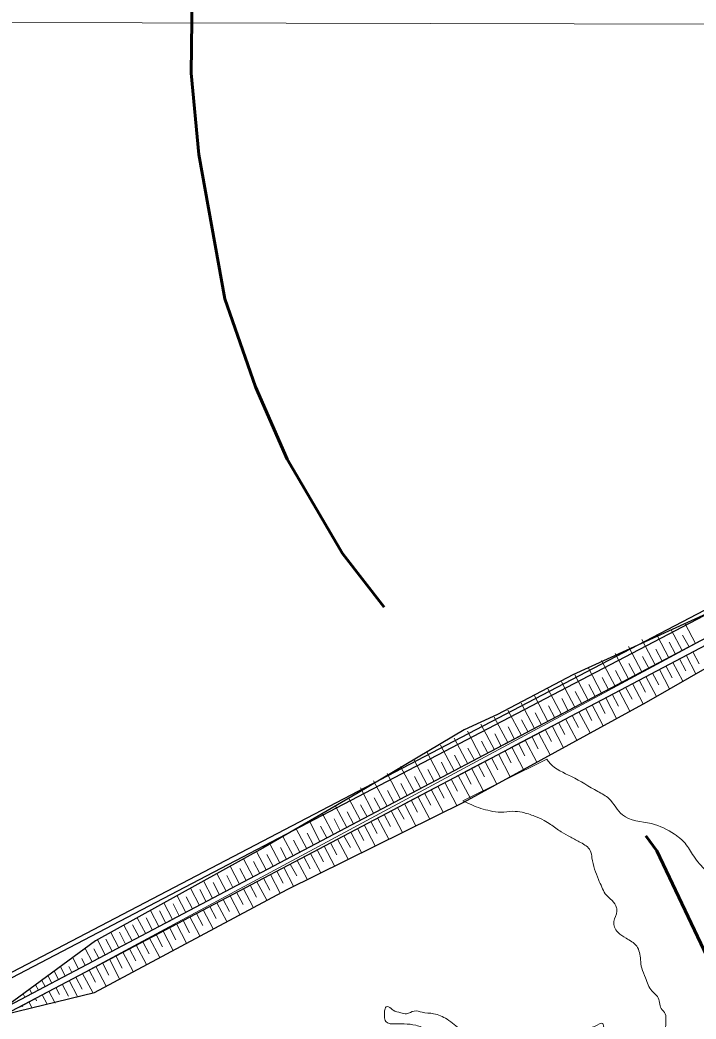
# Model space of a CAD drawing. Extents: x 553962 to 842807, y 8883888 to 9032388.
# Drawn here: x 798755.3 to 799034.9, y 9019482.8 to 9019896 of the extents above; entities that cross this region are included whole.
import ezdxf

# ---------------------------------------------------------------- set-up
doc = ezdxf.new("R2010")
doc.units = 0
doc.header["$LTSCALE"] = 160
doc.linetypes.add('LONG_DASH_SHORT_DASH', pattern=[9.9, 6, -1.2, 1.5, -1.2])
doc.layers.add('60', color=7, linetype='Continuous', lineweight=13)

msp = doc.modelspace()

# ---------------------------------------------------------------- linework, layer by layer
at = {"layer": '60'}
for p, q in [((798590.1, 9019895.2), (799204.2, 9019894)), ((799161, 9019706), (798755.3, 9019487.7)), ((799029.2, 9019635.2), (799024.7, 9019643.7)), ((799034.8, 9019638.1), (799030.4, 9019646.3)), ((799018.1, 9019629.3), (799012.6, 9019639.8)), ((799023.7, 9019632.2), (799019, 9019641.1)), ((799032.1, 9019636.7), (799029.4, 9019641.6)), ((799038.9, 9019640.3), (799033.4, 9019637.4)), ((799012.6, 9019626.4), (799007, 9019636.9)), ((799021, 9019630.8), (799018.3, 9019635.8)), ((799026.5, 9019633.7), (799023.9, 9019638.7)), ((799033.4, 9019637.4), (799027.8, 9019634.4)), ((799032.2, 9019634), (799037.8, 9019636.9)), ((799007, 9019623.5), (799001.5, 9019634)), ((799015.4, 9019627.9), (799012.8, 9019632.8)), ((799022.3, 9019631.5), (799016.8, 9019628.6)), ((799027.8, 9019634.4), (799022.3, 9019631.5)), ((799026.7, 9019631.1), (799032.2, 9019634)), ((799028.1, 9019631.8), (799030.7, 9019626.8)), ((799030.9, 9019633.3), (799034.9, 9019625.6)), ((799033.6, 9019634.7), (799036.2, 9019629.7)), ((798995.9, 9019617.6), (798990.4, 9019628.2)), ((799001.5, 9019620.5), (798995.9, 9019631.1)), ((799009.8, 9019625), (799007.2, 9019629.9)), ((799016.8, 9019628.6), (799011.2, 9019625.7)), ((799015.6, 9019625.2), (799021.2, 9019628.2)), ((799019.8, 9019627.4), (799024, 9019619.3)), ((799021.2, 9019628.2), (799026.7, 9019631.1)), ((799022.5, 9019628.9), (799025.1, 9019623.9)), ((799025.3, 9019630.3), (799029.5, 9019622.5)), ((798990.4, 9019614.7), (798984.8, 9019625.2)), ((798998.8, 9019619.1), (798996.1, 9019624.1)), ((799004.3, 9019622), (799001.7, 9019627)), ((799011.2, 9019625.7), (799005.7, 9019622.7)), ((799010.1, 9019622.3), (799015.6, 9019625.2)), ((799011.4, 9019623), (799014, 9019618)), ((799014.2, 9019624.5), (799018.6, 9019616.2)), ((799017, 9019625.9), (799019.6, 9019621)), ((798979.3, 9019608.8), (798973.7, 9019619.4)), ((798984.8, 9019611.8), (798979.3, 9019622.3)), ((798993.2, 9019616.2), (798990.6, 9019621.2)), ((799000.1, 9019619.8), (798994.6, 9019616.9)), ((798999, 9019616.4), (799004.5, 9019619.4)), ((799005.7, 9019622.7), (799000.1, 9019619.8)), ((799004.5, 9019619.4), (799010.1, 9019622.3)), ((799005.8, 9019620.1), (799008.5, 9019615.1)), ((799008.7, 9019621.6), (799013.1, 9019613.1)), ((798973.7, 9019605.9), (798968.2, 9019616.5)), ((798982.1, 9019610.3), (798979.5, 9019615.3)), ((798987.7, 9019613.2), (798985, 9019618.2)), ((798994.6, 9019616.9), (798989, 9019614)), ((798993.4, 9019613.5), (798999, 9019616.4)), ((798997.6, 9019615.7), (799002.1, 9019607.1)), ((799000.3, 9019617.2), (799002.9, 9019612.2)), ((799003.1, 9019618.6), (799007.6, 9019610.1)), ((798962.7, 9019600.1), (798957.1, 9019610.6)), ((798968.2, 9019603), (798962.6, 9019613.5)), ((798976.6, 9019607.4), (798973.9, 9019612.4)), ((798983.5, 9019611), (798977.9, 9019608.1)), ((798982.3, 9019607.7), (798987.9, 9019610.6)), ((798989, 9019614), (798983.5, 9019611)), ((798987.9, 9019610.6), (798993.4, 9019613.5)), ((798989.2, 9019611.3), (798991.8, 9019606.3)), ((798992, 9019612.8), (798996.6, 9019604.1)), ((798994.8, 9019614.2), (798997.4, 9019609.2)), ((798957.1, 9019597.1), (798951.5, 9019607.7)), ((798965.5, 9019601.5), (798962.8, 9019606.5)), ((798971, 9019604.5), (798968.4, 9019609.5)), ((798977.9, 9019608.1), (798972.4, 9019605.2)), ((798976.8, 9019604.7), (798982.3, 9019607.7)), ((798980.9, 9019606.9), (798985.6, 9019598.1)), ((798983.7, 9019608.4), (798986.3, 9019603.4)), ((798986.5, 9019609.9), (798991.1, 9019601.1)), ((798951.6, 9019594.2), (798946, 9019604.7)), ((798959.9, 9019598.6), (798957.3, 9019603.6)), ((798972.4, 9019605.2), (798966.8, 9019602.2)), ((798971.2, 9019601.8), (798976.8, 9019604.7)), ((798972.6, 9019602.5), (798975.2, 9019597.6)), ((798975.4, 9019604), (798980.1, 9019595)), ((798978.1, 9019605.5), (798980.7, 9019600.5)), ((798940.5, 9019588.3), (798934.9, 9019598.9)), ((798946, 9019591.3), (798940.4, 9019601.8)), ((798954.4, 9019595.7), (798951.7, 9019600.7)), ((798961.3, 9019599.3), (798955.7, 9019596.4)), ((798960.1, 9019596), (798965.7, 9019598.9)), ((798966.8, 9019602.2), (798961.3, 9019599.3)), ((798964.3, 9019598.2), (798969.1, 9019589)), ((798965.7, 9019598.9), (798971.2, 9019601.8)), ((798967, 9019599.6), (798969.6, 9019594.6)), ((798969.8, 9019601.1), (798974.6, 9019592)), ((798934.9, 9019585.4), (798929.3, 9019596)), ((798943.3, 9019589.8), (798940.6, 9019594.8)), ((798948.8, 9019592.8), (798946.2, 9019597.7)), ((798955.7, 9019596.4), (798950.2, 9019593.5)), ((798954.6, 9019593), (798960.1, 9019596)), ((798958.7, 9019595.2), (798963.6, 9019586)), ((798961.5, 9019596.7), (798964.1, 9019591.7)), ((798923.8, 9019579.6), (798918.2, 9019590.1)), ((798929.3, 9019582.5), (798923.8, 9019593)), ((798937.7, 9019586.9), (798935.1, 9019591.9)), ((798973.2, 9019590.3), (798938.5, 9019573.1)), ((798973.2, 9019590.3), (798938.5, 9019573.1)), ((798944.6, 9019590.6), (798939.1, 9019587.6)), ((798943.5, 9019587.2), (798949, 9019590.1)), ((798950.2, 9019593.5), (798944.6, 9019590.6)), ((798949, 9019590.1), (798954.6, 9019593)), ((798950.4, 9019590.8), (798953, 9019585.8)), ((798953.2, 9019592.3), (798958.1, 9019583)), ((798955.9, 9019593.8), (798958.5, 9019588.8)), ((798918.3, 9019576.7), (798912.7, 9019587.2)), ((798926.6, 9019581.1), (798924, 9019586)), ((798932.2, 9019584), (798929.6, 9019589)), ((798939.1, 9019587.6), (798933.5, 9019584.7)), ((798937.9, 9019584.3), (798943.5, 9019587.2)), ((798942.1, 9019586.5), (798947.1, 9019577)), ((798944.8, 9019587.9), (798947.4, 9019582.9)), ((798947.6, 9019589.4), (798952.6, 9019580)), ((798912.7, 9019573.7), (798907.2, 9019584.3)), ((798921.1, 9019578.1), (798918.5, 9019583.1)), ((798928, 9019581.8), (798922.4, 9019578.8)), ((798933.5, 9019584.7), (798928, 9019581.8)), ((798932.4, 9019581.3), (798937.9, 9019584.3)), ((798933.7, 9019582), (798936.3, 9019577.1)), ((798936.5, 9019583.5), (798941.6, 9019574)), ((798939.3, 9019585), (798941.9, 9019580)), ((798901.6, 9019567.9), (798896.1, 9019578.4)), ((798907.2, 9019570.8), (798901.6, 9019581.3)), ((798915.5, 9019575.2), (798912.9, 9019580.2)), ((798922.4, 9019578.8), (798916.9, 9019575.9)), ((798921.3, 9019575.5), (798926.8, 9019578.4)), ((798925.4, 9019577.7), (798930.4, 9019568.3)), ((798926.8, 9019578.4), (798932.4, 9019581.3)), ((798928.2, 9019579.1), (798930.8, 9019574.1)), ((798931, 9019580.6), (798936, 9019571.1)), ((798896.1, 9019564.9), (798891.3, 9019574)), ((798904.4, 9019569.4), (798901.8, 9019574.3)), ((798910, 9019572.3), (798907.3, 9019577.3)), ((798916.9, 9019575.9), (798911.3, 9019573)), ((798915.7, 9019572.6), (798921.3, 9019575.5)), ((798919.9, 9019574.8), (798924.8, 9019565.5)), ((798922.6, 9019576.2), (798925.2, 9019571.2)), ((798890.5, 9019562), (798885.8, 9019570.8)), ((798898.9, 9019566.4), (798896.2, 9019571.4)), ((798905.8, 9019570.1), (798900.2, 9019567.1)), ((798904.6, 9019566.7), (798910.2, 9019569.6)), ((798911.3, 9019573), (798905.8, 9019570.1)), ((798910.2, 9019569.6), (798915.7, 9019572.6)), ((798911.5, 9019570.3), (798914.2, 9019565.4)), ((798914.3, 9019571.8), (798919.1, 9019562.7)), ((798917.1, 9019573.3), (798919.7, 9019568.3)), ((798885, 9019559.1), (798880.4, 9019567.7)), ((798887.8, 9019560.6), (798885.2, 9019565.6)), ((798893.3, 9019563.5), (798890.7, 9019568.5)), ((798900.2, 9019567.1), (798894.7, 9019564.2)), ((798899.1, 9019563.8), (798904.6, 9019566.7)), ((798903.2, 9019566), (798907.9, 9019557.2)), ((798906, 9019567.4), (798908.6, 9019562.4)), ((798908.8, 9019568.9), (798913.5, 9019560)), ((798873.9, 9019553.2), (798869.5, 9019561.5)), ((798879.4, 9019556.2), (798875, 9019564.6)), ((798882.2, 9019557.7), (798879.6, 9019562.6)), ((798889.1, 9019561.3), (798883.6, 9019558.4)), ((798894.7, 9019564.2), (798889.1, 9019561.3)), ((798893.5, 9019560.8), (798899.1, 9019563.8)), ((798894.9, 9019561.6), (798897.5, 9019556.6)), ((798897.7, 9019563.1), (798902.2, 9019554.4)), ((798900.4, 9019564.5), (798903.1, 9019559.5)), ((798868.3, 9019550.3), (798864.1, 9019558.3)), ((798876.7, 9019554.7), (798874.1, 9019559.7)), ((798883.6, 9019558.4), (798878, 9019555.4)), ((798882.4, 9019555), (798888, 9019557.9)), ((798886.6, 9019557.2), (798891, 9019548.9)), ((798888, 9019557.9), (798893.5, 9019560.8)), ((798889.3, 9019558.6), (798892, 9019553.7)), ((798892.2, 9019560.1), (798896.6, 9019551.7)), ((798862.8, 9019547.4), (798858.7, 9019555.2)), ((798865.6, 9019548.9), (798863, 9019553.8)), ((798871.1, 9019551.8), (798868.5, 9019556.8)), ((798878, 9019555.4), (798872.5, 9019552.5)), ((798876.9, 9019552.1), (798882.4, 9019555)), ((798878.2, 9019552.8), (798880.9, 9019547.8)), ((798881.1, 9019554.3), (798885.4, 9019546.1)), ((798883.8, 9019555.7), (798886.4, 9019550.7)), ((798851.7, 9019541.5), (798847.7, 9019549.1)), ((798857.2, 9019544.5), (798853.2, 9019552.1)), ((798860, 9019546), (798857.4, 9019550.9)), ((798866.9, 9019549.6), (798861.4, 9019546.7)), ((798865.8, 9019546.2), (798871.3, 9019549.2)), ((798872.5, 9019552.5), (798866.9, 9019549.6)), ((798871.3, 9019549.2), (798876.9, 9019552.1)), ((798872.7, 9019549.9), (798875.3, 9019544.9)), ((798875.5, 9019551.3), (798879.7, 9019543.3)), ((798846.1, 9019538.6), (798842.2, 9019546)), ((798848.9, 9019540.1), (798846.3, 9019545.1)), ((798854.5, 9019543), (798851.9, 9019548)), ((798861.4, 9019546.7), (798855.8, 9019543.7)), ((798860.2, 9019543.3), (798865.8, 9019546.2)), ((798864.4, 9019545.5), (798868.5, 9019537.8)), ((798867.1, 9019546.9), (798869.8, 9019542)), ((798870, 9019548.4), (798874.1, 9019540.6)), ((798840.6, 9019535.7), (798836.7, 9019543)), ((798843.4, 9019537.2), (798840.8, 9019542.2)), ((798850.3, 9019540.8), (798844.7, 9019537.9)), ((798849.1, 9019537.4), (798854.7, 9019540.4)), ((798855.8, 9019543.7), (798850.3, 9019540.8)), ((798854.7, 9019540.4), (798860.2, 9019543.3)), ((798856, 9019541.1), (798858.7, 9019536.1)), ((798858.9, 9019542.6), (798862.9, 9019534.9)), ((798861.6, 9019544), (798864.2, 9019539)), ((798829.5, 9019529.8), (798825.8, 9019536.9)), ((798832.3, 9019531.3), (798829.7, 9019536.3)), ((798835, 9019532.8), (798831.2, 9019539.9)), ((798837.8, 9019534.2), (798835.2, 9019539.2)), ((798844.7, 9019537.9), (798839.2, 9019535)), ((798843.6, 9019534.5), (798849.1, 9019537.4)), ((798847.8, 9019536.7), (798851.8, 9019529)), ((798850.5, 9019538.2), (798853.1, 9019533.2)), ((798853.3, 9019539.6), (798857.4, 9019532)), ((798823.9, 9019526.9), (798820.3, 9019533.8)), ((798826.7, 9019528.4), (798824.1, 9019533.4)), ((798839.2, 9019535), (798833.6, 9019532)), ((798838.1, 9019531.6), (798843.6, 9019534.5)), ((798839.4, 9019532.3), (798842, 9019527.3)), ((798842.2, 9019533.8), (798846.3, 9019526)), ((798844.9, 9019535.2), (798847.6, 9019530.2)), ((798818.4, 9019524), (798814.8, 9019530.8)), ((798821.2, 9019525.5), (798818.6, 9019530.4)), ((798828.1, 9019529.1), (798822.5, 9019526.2)), ((798827, 9019525.7), (798832.5, 9019528.7)), ((798833.6, 9019532), (798828.1, 9019529.1)), ((798832.5, 9019528.7), (798838, 9019531.6)), ((798833.8, 9019529.4), (798836.5, 9019524.4)), ((798836.7, 9019530.9), (798840.8, 9019523.1)), ((798807.3, 9019518.1), (798803.8, 9019524.7)), ((798810.1, 9019519.6), (798807.5, 9019524.6)), ((798812.8, 9019521.1), (798809.3, 9019527.7)), ((798815.7, 9019522.5), (798813, 9019527.5)), ((798822.5, 9019526.2), (798817, 9019523.2)), ((798821.4, 9019522.8), (798827, 9019525.7)), ((798825.6, 9019525), (798829.7, 9019517.2)), ((798828.3, 9019526.5), (798830.9, 9019521.5)), ((798831.1, 9019527.9), (798835.2, 9019520.1)), ((798801.7, 9019515.2), (798798.3, 9019521.6)), ((798804.6, 9019516.7), (798801.9, 9019521.7)), ((798811.4, 9019520.3), (798805.9, 9019517.4)), ((798810.3, 9019517), (798815.8, 9019519.9)), ((798817, 9019523.2), (798811.4, 9019520.3)), ((798815.8, 9019519.9), (798821.4, 9019522.8)), ((798817.2, 9019520.6), (798819.8, 9019515.6)), ((798820, 9019522.1), (798824.2, 9019514.2)), ((798822.8, 9019523.5), (798825.4, 9019518.5)), ((798793.5, 9019510.8), (798790.8, 9019515.8)), ((798796.2, 9019512.3), (798792.9, 9019518.6)), ((798799, 9019513.8), (798796.4, 9019518.7)), ((798805.9, 9019517.4), (798800.3, 9019514.5)), ((798804.8, 9019514), (798810.3, 9019517)), ((798808.9, 9019516.2), (798813.1, 9019508.3)), ((798811.7, 9019517.7), (798814.3, 9019512.7)), ((798814.5, 9019519.2), (798818.6, 9019511.2)), ((798785.1, 9019506.4), (798782.2, 9019511.9)), ((798787.9, 9019507.9), (798785.8, 9019511.8)), ((798790.6, 9019509.3), (798787.4, 9019515.5)), ((798794.8, 9019511.5), (798789.2, 9019508.6)), ((798800.3, 9019514.5), (798794.8, 9019511.6)), ((798799.2, 9019511.1), (798804.8, 9019514)), ((798800.6, 9019511.8), (798803.2, 9019506.8)), ((798803.4, 9019513.3), (798807.6, 9019505.3)), ((798806.1, 9019514.7), (798808.7, 9019509.8)), ((798779.5, 9019503.5), (798777.1, 9019508.1)), ((798782.3, 9019505), (798780.9, 9019507.8)), ((798789.2, 9019508.6), (798783.7, 9019505.7)), ((798788.1, 9019505.3), (798793.7, 9019508.2)), ((798792.3, 9019507.5), (798796.5, 9019499.4)), ((798793.7, 9019508.2), (798799.2, 9019511.1)), ((798795, 9019508.9), (798797.6, 9019503.9)), ((798797.8, 9019510.4), (798802.1, 9019502.4)), ((798774, 9019500.6), (798772, 9019504.4)), ((798776.8, 9019502.1), (798775.5, 9019504.5)), ((798783.7, 9019505.7), (798778.2, 9019502.8)), ((798782.6, 9019502.3), (798788.1, 9019505.3)), ((798786.7, 9019504.5), (798791, 9019496.4)), ((798789.5, 9019506), (798792.1, 9019501)), ((798768.4, 9019497.7), (798766.9, 9019500.6)), ((798772.6, 9019499.8), (798767.1, 9019496.9)), ((798771.3, 9019499.1), (798769.5, 9019502.6)), ((798771.5, 9019496.5), (798777, 9019499.4)), ((798778.2, 9019502.8), (798772.6, 9019499.8)), ((798777, 9019499.4), (798782.6, 9019502.3)), ((798778.4, 9019500.1), (798781, 9019495.1)), ((798781.2, 9019501.6), (798785.4, 9019493.7)), ((798783.9, 9019503), (798786.5, 9019498.1)), ((798760.2, 9019493.3), (798759.2, 9019495.1)), ((798762.9, 9019494.7), (798761.7, 9019496.9)), ((798765.7, 9019496.2), (798764.3, 9019498.8)), ((798765.9, 9019493.6), (798771.5, 9019496.5)), ((798770.1, 9019495.8), (798771.6, 9019493)), ((798772.8, 9019497.2), (798775.4, 9019492.2)), ((798775.6, 9019498.7), (798779.1, 9019492.1)), ((798757.3, 9019491.8), (798756.6, 9019493.2)), ((798760.4, 9019490.6), (798765.9, 9019493.6)), ((798761.7, 9019491.3), (798762.2, 9019490.3)), ((798764.5, 9019492.8), (798766.5, 9019489)), ((798767.3, 9019494.3), (798769.9, 9019489.3)), ((798756.2, 9019488.4), (798756.5, 9019487.8)), ((798759, 9019489.9), (798760.2, 9019487.5))]:
    msp.add_line(p, q, dxfattribs=at)
at = {"layer": '60', "lineweight": 25}
for p, q in [((799147.5, 9019708.9), (798721.4, 9019486.2)), ((798722.3, 9019484.5), (799148.4, 9019707.2)), ((799161, 9019704.7), (798748.1, 9019486.9)), ((798749.3, 9019484.8), (799162.2, 9019702.5))]:
    msp.add_line(p, q, dxfattribs=at)
at = {"layer": '60', "linetype": 'LONG_DASH_SHORT_DASH', "lineweight": 60}
for points in [[(798826.5, 9019907.7), (798826.1, 9019874), (798829.3, 9019840.3), (798840.1, 9019780.6), (798852.7, 9019744.3), (798865.8, 9019714.4), (798888.7, 9019675.3), (798906, 9019653.1)], [(799014.2, 9019558.5), (799018.7, 9019552.3), (799044.6, 9019497.8), (799061.2, 9019472.8), (799077.5, 9019457.2), (799107.7, 9019433.4), (799124.4, 9019424.8), (799177.6, 9019376.8), (799188.4, 9019364.5), (799205.7, 9019336.1), (799210.8, 9019322.3), (799226, 9019249.4), (799225.5, 9019239.3), (799225.4, 9019238.2)]]:
    msp.add_lwpolyline(points, dxfattribs=at)
at = {"layer": '60', "lineweight": 25}
for points in [[(799161, 9019704.7), (799080.4, 9019669.2), (798984, 9019625.1), (798952.8, 9019608.7), (798939.1, 9019602.4), (798895.2, 9019576.3), (798855.7, 9019553.5), (798786.6, 9019515.1), (798748.1, 9019486.9)], [(798749.3, 9019484.8), (798786.1, 9019493.8), (798865.8, 9019536.4), (798938.9, 9019572.5), (799014.4, 9019613.8), (799086.6, 9019655.2), (799162.2, 9019702.5)]]:
    msp.add_lwpolyline(points, dxfattribs=at)
at = {"layer": '60'}
for points in [[(798767.1, 9019496.9), (798761.5, 9019494), (798756, 9019491.1), (798750.4, 9019488.1)], [(798749.3, 9019484.8), (798754.8, 9019487.7), (798760.4, 9019490.6)]]:
    msp.add_lwpolyline(points, dxfattribs=at)
for points in [[(799074.3, 9019481.1), (799075.4, 9019482.6), (799076.3, 9019485.6), (799075.1, 9019487.4), (799070.5, 9019486.8), (799067.3, 9019490.8), (799062.5, 9019498.7), (799059.3, 9019503.1), (799054.7, 9019509.8), (799053.1, 9019514.9), (799054.2, 9019518.7), (799056.6, 9019519.2), (799057.7, 9019521.7), (799059, 9019524.8), (799059.5, 9019529.1), (799059.4, 9019531.6), (799060.2, 9019533.4), (799062.1, 9019535.9), (799062.9, 9019536.2), (799063.4, 9019536.8), (799062.8, 9019537.7), (799059.7, 9019537.3), (799056, 9019537.1), (799052.4, 9019538), (799047.9, 9019540.2), (799043.8, 9019541.1), (799039.1, 9019544.2), (799034, 9019550.1), (799030.4, 9019555.5), (799027.5, 9019558.2), (799026.1, 9019559.2), (799016.5, 9019563.6), (799004.5, 9019567.2), (798999, 9019573.9), (798994.3, 9019576.9), (798983.4, 9019583.1), (798974.5, 9019588.6), (798973.2, 9019590.3)], [(798938.5, 9019573.1), (798945.9, 9019569.9), (798949.8, 9019568.9), (798954.2, 9019568.3), (798959.1, 9019568.7), (798963, 9019568.3), (798968.2, 9019566.7), (798972.1, 9019564.9), (798974.8, 9019563.3), (798979.2, 9019560.2), (798983.1, 9019558), (798987.2, 9019555.8), (798991.2, 9019552.5), (798991.9, 9019549.4), (798994.6, 9019540.5), (798996, 9019537.3), (798997.4, 9019534.6), (799000.2, 9019531.8), (799002.1, 9019528.8), (799002.2, 9019527.4), (799001, 9019523.1), (799001.2, 9019520.8), (799002.7, 9019518.6), (799006, 9019516.2), (799010.4, 9019513), (799012, 9019507.3), (799012.5, 9019503.9), (799014.1, 9019499.8), (799016.7, 9019494.4), (799019, 9019492.1), (799020.6, 9019487.1), (799022.2, 9019484.9), (799022.4, 9019481.8), (799022.1, 9019478.8), (799019.8, 9019477.3), (799017.3, 9019476.3), (799016.3, 9019473.4), (799014.1, 9019469.4), (799010.5, 9019470.9), (799007.9, 9019471.9), (799003.2, 9019472.9), (798999.7, 9019474.9), (798998.1, 9019476), (798996.9, 9019478.6), (798996.4, 9019480.9), (798992.9, 9019479.7), (798989, 9019477.2), (798989.9, 9019476), (798998.8, 9019469.3), (799000.4, 9019464.9), (799000.5, 9019458.4), (799000.5, 9019453.6), (799001.3, 9019449.7), (799001.6, 9019448.5), (799001.6, 9019445.6), (799000.3, 9019444.6), (798995.2, 9019444.5), (798990.9, 9019445.8), (798984.1, 9019447.8), (798980.8, 9019450.2), (798975.6, 9019454.4), (798971.4, 9019456.7), (798965.5, 9019458.9), (798960.3, 9019462.3), (798955.7, 9019465.9), (798946.2, 9019473.6), (798937.7, 9019478.4), (798932, 9019482.7), (798926.4, 9019485), (798921.6, 9019485.6), (798918.4, 9019486.1), (798915.2, 9019485), (798912.8, 9019485.4), (798909.7, 9019486.4), (798907.8, 9019487.9), (798906.8, 9019487.9), (798906.3, 9019487), (798906.1, 9019483.9), (798906.6, 9019481.8), (798910.9, 9019480.8), (798914.2, 9019480.8), (798919.1, 9019480.2), (798923.5, 9019478.4), (798932.8, 9019470.6), (798934.7, 9019469.6), (798936.4, 9019469), (798939.1, 9019468.3), (798940.9, 9019467.6), (798946.1, 9019465), (798950.8, 9019460.9), (798952.1, 9019458.8)]]:
    msp.add_spline(points, degree=3, dxfattribs=at)

doc.saveas('drawing.dxf')
